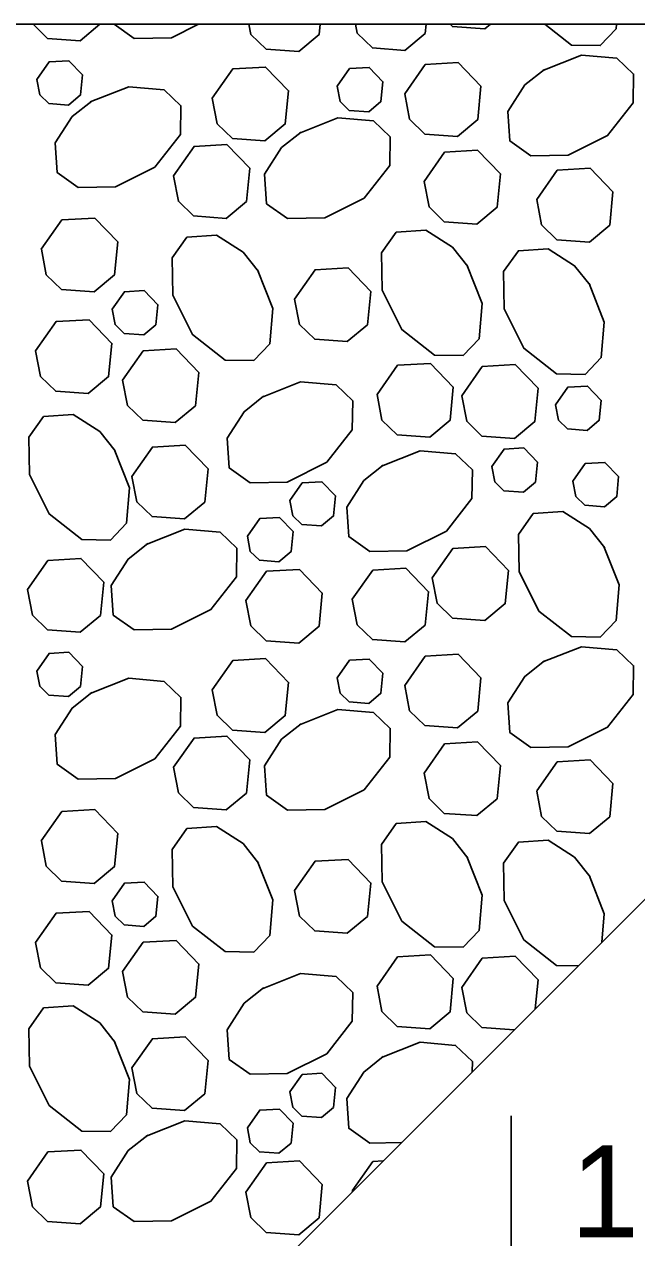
# Model space of a CAD drawing. Extents: x 636530 to 644067, y 294168 to 299122.
# Drawn here: x 641160.84 to 641180.83, y 296121.87 to 296161.49 of the extents above; entities that cross this region are included whole.
import ezdxf

# ---------------------------------------------------------------- set-up
doc = ezdxf.new("R2010")
doc.units = 0
doc.layers.add('1', color=7, linetype='Continuous')

msp = doc.modelspace()

# ---------------------------------------------------------------- linework, layer by layer
at = {"layer": '1'}
for p, q in [((641141.084, 296161.492), (641202.981, 296161.492)), ((641136.003, 296087.831), (641186.804, 296138.632)), ((641176.735, 296125.853), (641176.735, 296119.268))]:
    msp.add_line(p, q, dxfattribs=at)
for points in [[(641163.307, 296161.492), (641162.663, 296160.956), (641161.603, 296161.033), (641161.129, 296161.492)], [(641166.522, 296161.492), (641165.642, 296161.052), (641164.428, 296161.031), (641163.779, 296161.492)], [(641170.494, 296161.492), (641170.46, 296161.153), (641169.797, 296160.601), (641168.737, 296160.678), (641168.238, 296161.162), (641168.174, 296161.492)], [(641173.958, 296161.492), (641173.928, 296161.192), (641173.265, 296160.641), (641172.205, 296160.718), (641171.707, 296161.201), (641171.65, 296161.492)], [(641176.053, 296161.492), (641175.872, 296161.342), (641174.813, 296161.419), (641174.737, 296161.492)], [(641180.172, 296161.492), (641180.159, 296161.345), (641179.637, 296160.796), (641178.7, 296160.814), (641177.832, 296161.492)], [(641161.248, 296159.691), (641161.652, 296160.265), (641162.296, 296160.302), (641162.743, 296159.838), (641162.679, 296159.187), (641162.281, 296158.856), (641161.645, 296158.902), (641161.346, 296159.193), (641161.249, 296159.691)], [(641177.767, 296159.987), (641179.025, 296160.486), (641180.18, 296160.386), (641180.729, 296159.864), (641180.712, 296158.927), (641179.878, 296157.861), (641178.59, 296157.217), (641177.376, 296157.196), (641176.693, 296157.682), (641176.628, 296158.648), (641177.183, 296159.513), (641177.818, 296160.02)], [(641166.973, 296159.077), (641167.646, 296160.034), (641168.719, 296160.095), (641169.465, 296159.321), (641169.357, 296158.237), (641168.694, 296157.686), (641167.634, 296157.763), (641167.136, 296158.246), (641166.974, 296159.077)], [(641171.052, 296159.471), (641171.456, 296160.044), (641172.1, 296160.081), (641172.548, 296159.617), (641172.483, 296158.967), (641172.085, 296158.636), (641171.449, 296158.682), (641171.15, 296158.972), (641171.053, 296159.47)], [(641173.256, 296159.223), (641173.928, 296160.179), (641175.001, 296160.24), (641175.747, 296159.467), (641175.639, 296158.383), (641174.976, 296157.831), (641173.917, 296157.908), (641173.418, 296158.391), (641173.256, 296159.223)], [(641162.99, 296158.955), (641164.248, 296159.453), (641165.403, 296159.354), (641165.952, 296158.832), (641165.935, 296157.894), (641165.101, 296156.829), (641163.814, 296156.185), (641162.6, 296156.164), (641161.917, 296156.649), (641161.852, 296157.616), (641162.406, 296158.481), (641163.041, 296158.987)], [(641169.823, 296157.938), (641171.08, 296158.437), (641172.236, 296158.337), (641172.785, 296157.815), (641172.767, 296156.877), (641171.934, 296155.812), (641170.646, 296155.168), (641169.432, 296155.147), (641168.749, 296155.632), (641168.684, 296156.599), (641169.239, 296157.464), (641169.874, 296157.97)], [(641165.708, 296156.547), (641166.381, 296157.504), (641167.454, 296157.565), (641168.2, 296156.791), (641168.092, 296155.707), (641167.429, 296155.156), (641166.369, 296155.233), (641165.871, 296155.716), (641165.709, 296156.547)], [(641173.888, 296156.36), (641174.56, 296157.316), (641175.634, 296157.377), (641176.38, 296156.604), (641176.272, 296155.52), (641175.609, 296154.968), (641174.549, 296155.045), (641174.051, 296155.528), (641173.889, 296156.36)], [(641177.564, 296155.774), (641178.236, 296156.73), (641179.309, 296156.792), (641180.055, 296156.018), (641179.947, 296154.934), (641179.284, 296154.382), (641178.225, 296154.459), (641177.726, 296154.943), (641177.564, 296155.774)], [(641161.397, 296154.148), (641162.07, 296155.104), (641163.143, 296155.165), (641163.889, 296154.392), (641163.781, 296153.308), (641163.118, 296152.756), (641162.058, 296152.833), (641161.56, 296153.317), (641161.398, 296154.148)], [(641175.287, 296153.635), (641175.786, 296152.378), (641175.686, 296151.222), (641175.164, 296150.673), (641174.226, 296150.691), (641173.161, 296151.524), (641172.517, 296152.812), (641172.496, 296154.026), (641172.981, 296154.709), (641173.948, 296154.774), (641174.813, 296154.22), (641175.319, 296153.585)], [(641168.454, 296153.473), (641168.953, 296152.215), (641168.853, 296151.06), (641168.331, 296150.51), (641167.394, 296150.528), (641166.329, 296151.361), (641165.685, 296152.649), (641165.663, 296153.863), (641166.149, 296154.546), (641167.116, 296154.611), (641167.98, 296154.057), (641168.487, 296153.422)], [(641179.273, 296153.025), (641179.771, 296151.768), (641179.672, 296150.612), (641179.15, 296150.063), (641178.212, 296150.081), (641177.147, 296150.914), (641176.503, 296152.202), (641176.482, 296153.416), (641176.967, 296154.099), (641177.934, 296154.164), (641178.799, 296153.61), (641179.305, 296152.975)], [(641169.662, 296152.521), (641170.334, 296153.478), (641171.408, 296153.539), (641172.154, 296152.765), (641172.046, 296151.681), (641171.383, 296151.13), (641170.323, 296151.206), (641169.825, 296151.69), (641169.663, 296152.521)], [(641163.707, 296152.188), (641164.111, 296152.762), (641164.755, 296152.799), (641165.202, 296152.335), (641165.138, 296151.684), (641164.74, 296151.353), (641164.104, 296151.4), (641163.805, 296151.69), (641163.708, 296152.188)], [(641161.209, 296150.827), (641161.881, 296151.783), (641162.955, 296151.845), (641163.701, 296151.071), (641163.593, 296149.987), (641162.93, 296149.435), (641161.87, 296149.512), (641161.371, 296149.996), (641161.21, 296150.827)], [(641164.05, 296149.878), (641164.722, 296150.834), (641165.795, 296150.895), (641166.542, 296150.122), (641166.434, 296149.037), (641165.771, 296148.486), (641164.711, 296148.563), (641164.212, 296149.046), (641164.05, 296149.877)], [(641172.353, 296149.404), (641173.025, 296150.36), (641174.098, 296150.421), (641174.844, 296149.648), (641174.736, 296148.564), (641174.073, 296148.012), (641173.014, 296148.089), (641172.515, 296148.572), (641172.353, 296149.403)], [(641175.118, 296149.363), (641175.79, 296150.319), (641176.864, 296150.381), (641177.61, 296149.607), (641177.502, 296148.523), (641176.839, 296147.971), (641175.779, 296148.048), (641175.281, 296148.532), (641175.119, 296149.363)], [(641168.603, 296149.316), (641169.86, 296149.815), (641171.016, 296149.715), (641171.565, 296149.193), (641171.547, 296148.255), (641170.714, 296147.19), (641169.426, 296146.546), (641168.212, 296146.525), (641167.529, 296147.01), (641167.464, 296147.977), (641168.019, 296148.842), (641168.653, 296149.348)], [(641178.177, 296149.068), (641178.58, 296149.641), (641179.225, 296149.678), (641179.672, 296149.214), (641179.607, 296148.564), (641179.21, 296148.233), (641178.574, 296148.279), (641178.274, 296148.569), (641178.177, 296149.067)], [(641163.777, 296147.616), (641164.276, 296146.359), (641164.176, 296145.203), (641163.654, 296144.654), (641162.717, 296144.672), (641161.651, 296145.505), (641161.008, 296146.793), (641160.986, 296148.007), (641161.472, 296148.69), (641162.439, 296148.755), (641163.303, 296148.2), (641163.81, 296147.565)], [(641164.349, 296146.731), (641165.021, 296147.688), (641166.095, 296147.749), (641166.841, 296146.975), (641166.733, 296145.891), (641166.07, 296145.34), (641165.01, 296145.416), (641164.511, 296145.9), (641164.349, 296146.731)], [(641176.096, 296147.05), (641176.5, 296147.624), (641177.144, 296147.661), (641177.591, 296147.196), (641177.527, 296146.546), (641177.129, 296146.215), (641176.493, 296146.261), (641176.194, 296146.551), (641176.097, 296147.05)], [(641172.504, 296147.07), (641173.762, 296147.568), (641174.917, 296147.468), (641175.467, 296146.946), (641175.449, 296146.009), (641174.616, 296144.943), (641173.328, 296144.3), (641172.114, 296144.278), (641171.431, 296144.764), (641171.366, 296145.731), (641171.92, 296146.595), (641172.555, 296147.102)], [(641178.744, 296146.577), (641179.148, 296147.151), (641179.792, 296147.188), (641180.24, 296146.723), (641180.175, 296146.073), (641179.777, 296145.742), (641179.141, 296145.788), (641178.842, 296146.078), (641178.745, 296146.577)], [(641169.508, 296145.947), (641169.911, 296146.521), (641170.555, 296146.557), (641171.003, 296146.093), (641170.938, 296145.443), (641170.54, 296145.112), (641169.904, 296145.158), (641169.605, 296145.448), (641169.508, 296145.947)], [(641168.121, 296144.78), (641168.524, 296145.354), (641169.168, 296145.391), (641169.616, 296144.927), (641169.551, 296144.276), (641169.153, 296143.945), (641168.517, 296143.991), (641168.218, 296144.281), (641168.121, 296144.78)], [(641179.76, 296144.444), (641180.259, 296143.186), (641180.159, 296142.031), (641179.637, 296141.482), (641178.7, 296141.499), (641177.634, 296142.333), (641176.991, 296143.621), (641176.969, 296144.834), (641177.455, 296145.518), (641178.422, 296145.582), (641179.286, 296145.028), (641179.793, 296144.393)], [(641164.819, 296144.508), (641166.077, 296145.006), (641167.232, 296144.906), (641167.781, 296144.384), (641167.763, 296143.447), (641166.93, 296142.382), (641165.642, 296141.738), (641164.428, 296141.716), (641163.745, 296142.202), (641163.68, 296143.169), (641164.235, 296144.033), (641164.87, 296144.54)], [(641160.942, 296143.033), (641161.614, 296143.99), (641162.688, 296144.051), (641163.434, 296143.277), (641163.326, 296142.193), (641162.663, 296141.642), (641161.603, 296141.718), (641161.104, 296142.202), (641160.943, 296143.033)], [(641174.152, 296143.419), (641174.824, 296144.376), (641175.897, 296144.437), (641176.644, 296143.663), (641176.536, 296142.579), (641175.872, 296142.028), (641174.813, 296142.105), (641174.314, 296142.588), (641174.152, 296143.419)], [(641168.076, 296142.679), (641168.748, 296143.635), (641169.822, 296143.696), (641170.568, 296142.923), (641170.46, 296141.838), (641169.797, 296141.287), (641168.737, 296141.364), (641168.238, 296141.847), (641168.077, 296142.678)], [(641171.544, 296142.718), (641172.217, 296143.674), (641173.29, 296143.736), (641174.036, 296142.962), (641173.928, 296141.878), (641173.265, 296141.326), (641172.205, 296141.403), (641171.707, 296141.887), (641171.545, 296142.718)], [(641161.248, 296140.377), (641161.652, 296140.951), (641162.296, 296140.987), (641162.743, 296140.523), (641162.679, 296139.873), (641162.281, 296139.542), (641161.645, 296139.588), (641161.346, 296139.878), (641161.249, 296140.377)], [(641173.256, 296139.908), (641173.928, 296140.865), (641175.001, 296140.926), (641175.747, 296140.152), (641175.639, 296139.068), (641174.976, 296138.517), (641173.917, 296138.593), (641173.418, 296139.077), (641173.256, 296139.908)], [(641177.767, 296140.673), (641179.025, 296141.171), (641180.18, 296141.072), (641180.729, 296140.55), (641180.712, 296139.612), (641179.878, 296138.547), (641178.59, 296137.903), (641177.376, 296137.882), (641176.693, 296138.367), (641176.628, 296139.334), (641177.183, 296140.199), (641177.818, 296140.705)], [(641166.973, 296139.763), (641167.646, 296140.719), (641168.719, 296140.781), (641169.465, 296140.007), (641169.357, 296138.923), (641168.694, 296138.371), (641167.634, 296138.448), (641167.136, 296138.932), (641166.974, 296139.763)], [(641171.052, 296140.156), (641171.456, 296140.73), (641172.1, 296140.767), (641172.548, 296140.302), (641172.483, 296139.652), (641172.085, 296139.321), (641171.449, 296139.367), (641171.15, 296139.657), (641171.053, 296140.156)], [(641162.99, 296139.64), (641164.248, 296140.139), (641165.403, 296140.039), (641165.952, 296139.517), (641165.935, 296138.58), (641165.101, 296137.514), (641163.814, 296136.87), (641162.6, 296136.849), (641161.917, 296137.335), (641161.852, 296138.301), (641162.406, 296139.166), (641163.041, 296139.673)], [(641169.823, 296138.624), (641171.08, 296139.122), (641172.236, 296139.022), (641172.785, 296138.5), (641172.767, 296137.563), (641171.934, 296136.498), (641170.646, 296135.854), (641169.432, 296135.832), (641168.749, 296136.318), (641168.684, 296137.285), (641169.239, 296138.149), (641169.874, 296138.656)], [(641165.708, 296137.233), (641166.381, 296138.189), (641167.454, 296138.251), (641168.2, 296137.477), (641168.092, 296136.393), (641167.429, 296135.841), (641166.369, 296135.918), (641165.871, 296136.402), (641165.709, 296137.233)], [(641173.888, 296137.045), (641174.56, 296138.002), (641175.634, 296138.063), (641176.38, 296137.289), (641176.272, 296136.205), (641175.609, 296135.654), (641174.549, 296135.73), (641174.051, 296136.214), (641173.889, 296137.045)], [(641177.564, 296136.46), (641178.236, 296137.416), (641179.309, 296137.477), (641180.055, 296136.704), (641179.947, 296135.62), (641179.284, 296135.068), (641178.225, 296135.145), (641177.726, 296135.628), (641177.564, 296136.459)], [(641161.397, 296134.833), (641162.07, 296135.79), (641163.143, 296135.851), (641163.889, 296135.077), (641163.781, 296133.993), (641163.118, 296133.442), (641162.058, 296133.518), (641161.56, 296134.002), (641161.398, 296134.833)], [(641175.287, 296134.321), (641175.786, 296133.063), (641175.686, 296131.908), (641175.164, 296131.359), (641174.226, 296131.376), (641173.161, 296132.21), (641172.517, 296133.498), (641172.496, 296134.711), (641172.981, 296135.395), (641173.948, 296135.459), (641174.813, 296134.905), (641175.319, 296134.27)], [(641168.454, 296134.158), (641168.953, 296132.901), (641168.853, 296131.745), (641168.331, 296131.196), (641167.394, 296131.214), (641166.329, 296132.047), (641165.685, 296133.335), (641165.663, 296134.549), (641166.149, 296135.232), (641167.116, 296135.296), (641167.98, 296134.742), (641168.487, 296134.107)], [(641178.925, 296130.753), (641178.212, 296130.766), (641177.147, 296131.6), (641176.503, 296132.888), (641176.482, 296134.101), (641176.967, 296134.785), (641177.934, 296134.849), (641178.799, 296134.295), (641179.305, 296133.66)], [(641169.662, 296133.207), (641170.334, 296134.163), (641171.408, 296134.224), (641172.154, 296133.451), (641172.046, 296132.367), (641171.383, 296131.815), (641170.323, 296131.892), (641169.825, 296132.375), (641169.663, 296133.207)], [(641163.707, 296132.874), (641164.111, 296133.448), (641164.755, 296133.485), (641165.202, 296133.02), (641165.138, 296132.37), (641164.74, 296132.039), (641164.104, 296132.085), (641163.805, 296132.375), (641163.708, 296132.874)], [(641179.273, 296133.711), (641179.771, 296132.453), (641179.691, 296131.519)], [(641161.209, 296131.513), (641161.881, 296132.469), (641162.955, 296132.53), (641163.701, 296131.757), (641163.593, 296130.672), (641162.93, 296130.121), (641161.87, 296130.198), (641161.371, 296130.681), (641161.21, 296131.512)], [(641164.05, 296130.563), (641164.722, 296131.519), (641165.795, 296131.581), (641166.542, 296130.807), (641166.434, 296129.723), (641165.771, 296129.171), (641164.711, 296129.248), (641164.212, 296129.732), (641164.05, 296130.563)], [(641172.353, 296130.089), (641173.025, 296131.046), (641174.098, 296131.107), (641174.844, 296130.333), (641174.736, 296129.249), (641174.073, 296128.698), (641173.014, 296128.774), (641172.515, 296129.258), (641172.353, 296130.089)], [(641175.118, 296130.048), (641175.79, 296131.005), (641176.864, 296131.066), (641177.61, 296130.292), (641177.516, 296129.344)], [(641168.603, 296130.002), (641169.86, 296130.5), (641171.016, 296130.4), (641171.565, 296129.878), (641171.547, 296128.941), (641170.714, 296127.876), (641169.426, 296127.232), (641168.212, 296127.21), (641167.529, 296127.696), (641167.464, 296128.663), (641168.019, 296129.527), (641168.653, 296130.034)], [(641176.829, 296128.658), (641175.779, 296128.734), (641175.281, 296129.217), (641175.119, 296130.048)], [(641163.777, 296128.302), (641164.276, 296127.044), (641164.176, 296125.889), (641163.654, 296125.34), (641162.717, 296125.357), (641161.651, 296126.191), (641161.008, 296127.478), (641160.986, 296128.692), (641161.472, 296129.375), (641162.439, 296129.44), (641163.303, 296128.886), (641163.81, 296128.251)], [(641164.349, 296127.417), (641165.021, 296128.373), (641166.095, 296128.434), (641166.841, 296127.661), (641166.733, 296126.577), (641166.07, 296126.025), (641165.01, 296126.102), (641164.511, 296126.585), (641164.349, 296127.417)], [(641172.504, 296127.755), (641173.762, 296128.254), (641174.917, 296128.154), (641175.467, 296127.632), (641175.46, 296127.288)], [(641173.154, 296124.982), (641172.114, 296124.964), (641171.431, 296125.449), (641171.366, 296126.416), (641171.92, 296127.281), (641172.555, 296127.787)], [(641169.508, 296126.632), (641169.911, 296127.206), (641170.555, 296127.243), (641171.003, 296126.779), (641170.938, 296126.128), (641170.54, 296125.797), (641169.904, 296125.843), (641169.605, 296126.133), (641169.508, 296126.632)], [(641168.121, 296125.466), (641168.524, 296126.04), (641169.168, 296126.076), (641169.616, 296125.612), (641169.551, 296124.962), (641169.153, 296124.631), (641168.517, 296124.677), (641168.218, 296124.967), (641168.121, 296125.466)], [(641164.819, 296125.193), (641166.077, 296125.692), (641167.232, 296125.592), (641167.781, 296125.07), (641167.763, 296124.132), (641166.93, 296123.067), (641165.642, 296122.423), (641164.428, 296122.402), (641163.745, 296122.887), (641163.68, 296123.854), (641164.235, 296124.719), (641164.87, 296125.225)], [(641160.942, 296123.719), (641161.614, 296124.675), (641162.688, 296124.736), (641163.434, 296123.963), (641163.326, 296122.879), (641162.663, 296122.327), (641161.603, 296122.404), (641161.104, 296122.887), (641160.943, 296123.719)], [(641168.076, 296123.364), (641168.748, 296124.32), (641169.822, 296124.382), (641170.568, 296123.608), (641170.46, 296122.524), (641169.797, 296121.972), (641168.737, 296122.049), (641168.238, 296122.533), (641168.077, 296123.364)], [(641171.544, 296123.404), (641172.217, 296124.36), (641172.551, 296124.379)], [(641171.55, 296123.378), (641171.545, 296123.403)]]:
    msp.add_lwpolyline(points, dxfattribs=at)

# ---------------------------------------------------------------- texts
msp.add_text('1', height=3, dxfattribs=at).set_placement((641178.675, 296121.891))

doc.saveas('drawing.dxf')
